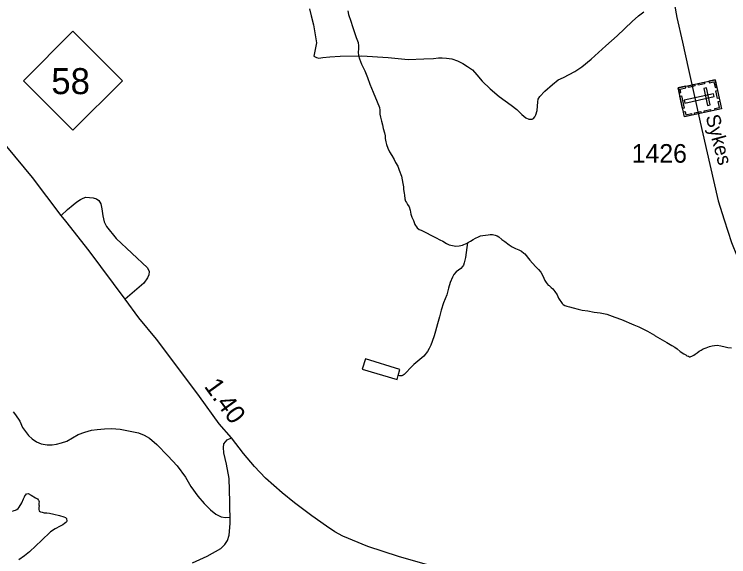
# Model space of a CAD drawing. Extents: x 2220236 to 2384410, y 720751 to 894131.
# Drawn here: x 2288279 to 2293089, y 822579 to 826228 of the extents above; entities that cross this region are included whole.
import ezdxf

# ---------------------------------------------------------------- set-up
doc = ezdxf.new("R2010")
doc.units = 0
doc.layers.add('Default', color=7, linetype='Continuous')

msp = doc.modelspace()

# ---------------------------------------------------------------- linework, layer by layer
at = {"layer": 'Default'}
for points in [[(2292711.5, 826353.2), (2292722.9, 826294.1), (2292739.6, 826207.4), (2292776.5, 826040.4), (2292818.6, 825857.7), (2292859, 825675), (2292895.9, 825502.8), (2292960.9, 825218.1), (2293018.8, 824972.2), (2293058.3, 824845.5), (2293107.7, 824691.9), (2293146.5, 824598.4), (2293193.4, 824494.9), (2293220.7, 824441.5), (2293271.7, 824302.7), (2293303.3, 824172.7), (2293320.8, 824025.1), (2293325.2, 823814.3), (2293321.7, 823594.6), (2293323.5, 823339.9), (2293326.1, 823014.8), (2293327.9, 822612.4)], [(2290266.7, 826266), (2290277.2, 826218.7), (2290294.2, 826156.4), (2290302.7, 826102.6), (2290312.2, 826036.6), (2290294.7, 825947.3), (2290314, 825936.8), (2290329.7, 825933.3), (2290356, 825936.8), (2290403.2, 825942.1), (2290473.2, 825947.3), (2290618.5, 825949.1), (2290796.9, 825936.8), (2290929.9, 825924.6), (2291034.9, 825928.1), (2291101.4, 825931.6), (2291134.7, 825935.1), (2291159.2, 825935.1), (2291188.9, 825933.3), (2291223.9, 825928.1), (2291262.4, 825914.1), (2291299.2, 825896.6), (2291330.7, 825877.3), (2291363.9, 825854.5), (2291393.6, 825821.3), (2291428.6, 825779.3), (2291482.9, 825726.7), (2291544.1, 825675.9), (2291624.6, 825616.4), (2291661.4, 825588.4), (2291696.4, 825553.4), (2291722.6, 825532.4), (2291741.9, 825523.6), (2291752.4, 825521.9), (2291764.6, 825521.9), (2291775.1, 825527.1), (2291783.9, 825539.4), (2291790.9, 825551.6), (2291799.6, 825581.4), (2291801.4, 825609.4), (2291803.1, 825639.2), (2291804.9, 825656.7), (2291817.1, 825675.9), (2291850.4, 825711), (2291902.9, 825756.5), (2291939.6, 825786.3), (2291976.3, 825803.8), (2292051.6, 825844), (2292100.6, 825875.6), (2292163.6, 825926.3), (2292261.6, 826015.6), (2292338.6, 826083.9), (2292438.3, 826180.2), (2292480.3, 826218.7), (2292517.1, 826245)], [(2290523.3, 826252.5), (2290529.3, 826226.2), (2290543.8, 826182.3), (2290556.2, 826146.9), (2290574.4, 826092.4), (2290580.9, 826072.6), (2290593, 826038.6), (2290596.1, 826016.5), (2290595.4, 825995.2), (2290593.9, 825972.9), (2290595.8, 825950.9), (2290601.8, 825928.5), (2290616.5, 825893.1), (2290638.5, 825847.4), (2290657.3, 825803.7), (2290673.4, 825757.4), (2290693.9, 825703.6), (2290722.8, 825638.4), (2290737.1, 825600.3), (2290739, 825582.3), (2290739.4, 825569.8), (2290739.4, 825556), (2290743.6, 825536.2), (2290751.6, 825508.2), (2290757.9, 825484.1), (2290763.3, 825459.4), (2290770.9, 825429.7), (2290774.8, 825410), (2290776.7, 825392.9), (2290781.2, 825370.5), (2290785.1, 825352.4), (2290793.4, 825326.9), (2290805.7, 825302.7), (2290819.9, 825277.2), (2290836.1, 825250.6), (2290846.2, 825230.7), (2290860.4, 825207.5), (2290870.7, 825179.4), (2290884.9, 825139.7), (2290891, 825113.4), (2290895.4, 825089.3), (2290899.5, 825067.3), (2290899.8, 825049.2), (2290904.2, 825025.2), (2290906.2, 825011.4), (2290908.3, 824985.8), (2290912.3, 824971.9), (2290918.7, 824961.9), (2290926.6, 824949.3), (2290937.1, 824932), (2290943.2, 824909.6), (2290949.5, 824884.2), (2290955.3, 824863.4), (2290965.7, 824840.3), (2290975.9, 824813.8), (2290990.2, 824792.2), (2291004.1, 824780.4), (2291018.1, 824776.2), (2291032.1, 824770), (2291054.5, 824759), (2291082.4, 824742.7), (2291118.7, 824723.3), (2291142.7, 824711.3), (2291162.9, 824701.7), (2291188.8, 824685.7), (2291207.3, 824677.8), (2291229.2, 824672.4), (2291241.3, 824670.5), (2291249.1, 824668.7), (2291274.7, 824670.8), (2291297.4, 824675.9), (2291305.1, 824679.1), (2291326.9, 824689.4), (2291330.9, 824691)], [(2291187, 822487.3), (2290866.4, 822579.8), (2290659.9, 822647.9), (2290489.9, 822717.5), (2290437.2, 822745.6), (2290381.1, 822784.3), (2290282.7, 822854.6), (2290166, 822940.6), (2290081.7, 823009.2), (2289970.2, 823107.6), (2289896.4, 823184.9), (2289822.7, 823272.7), (2289741, 823378.2), (2289658.7, 823472.1), (2289524.9, 823656.8), (2289393.2, 823833.5), (2289235.4, 824042), (2289118.1, 824186.8), (2289025.1, 824311.9), (2288781.9, 824637.1), (2288626.4, 824837.1), (2288594.6, 824874.1), (2288400.5, 825129.9), (2288108, 825481.8)], [(2288594.6, 824874.1), (2288637.9, 824915.3), (2288674.9, 824946.2), (2288698.6, 824965.8), (2288723.3, 824982.3), (2288741.8, 824991.5), (2288760.4, 824998.8), (2288808.7, 824993.4), (2288832.7, 824985.6), (2288848.9, 824975.9), (2288861.1, 824953.8), (2288867.4, 824920), (2288873.8, 824872.1), (2288884.1, 824832.3), (2288900.5, 824800.3), (2288965.2, 824719), (2289175, 824523), (2289187.3, 824497.3), (2289185.4, 824475.3), (2289175.6, 824455.1), (2289149.9, 824418.8), (2289025.1, 824311.9)], [(2291330.9, 824691), (2291351.1, 824702.7), (2291367.4, 824713.2), (2291384.7, 824721.7), (2291404.5, 824732.1), (2291416.8, 824736.8), (2291432.3, 824740.4), (2291468.4, 824744.6), (2291482.2, 824745.9), (2291498.3, 824745.6), (2291516.3, 824742.9), (2291529, 824737.7), (2291540.3, 824730.9), (2291560.6, 824713.1), (2291580.7, 824699.6), (2291611, 824677.6), (2291631.1, 824664.1), (2291652.8, 824651.5), (2291675.2, 824642.9), (2291693.1, 824634.3), (2291709.6, 824620.8), (2291715.4, 824616.4), (2291749.6, 824574.7), (2291788.1, 824531.3), (2291808.3, 824511.2), (2291824.3, 824492.2), (2291834.8, 824473.9), (2291844.8, 824452.4), (2291851.1, 824438.2), (2291858.7, 824424.2), (2291865.3, 824414.3), (2291873, 824405.9), (2291879.2, 824402.5), (2291885.3, 824398.1), (2291893.4, 824390.7), (2291903.7, 824380.7), (2291917.7, 824362.3), (2291933.7, 824340.7), (2291943.7, 824319.2), (2291968.2, 824283.2), (2291974.6, 824276.5), (2291984.7, 824269.8), (2291998.4, 824265.5), (2292016.3, 824259.3), (2292040.4, 824253.8), (2292074.7, 824244.3), (2292102.7, 824237.8), (2292139.7, 824232.1), (2292182.8, 824224.7), (2292222.7, 824218.9), (2292268.8, 824209.8), (2292322.8, 824189.9), (2292367.1, 824174.3), (2292449.7, 824139.8), (2292483.5, 824125.9), (2292541.6, 824095.9), (2292589.9, 824068.6), (2292594.1, 824064.6), (2292672.2, 824021), (2292706.2, 824000), (2292726.6, 823988.1), (2292740.9, 823977.9), (2292762.8, 823960.1), (2292786.4, 823944.2), (2292799, 823936.4), (2292807.1, 823931.3), (2292817.2, 823927.8), (2292825, 823924.4), (2292829, 823924.3), (2292833.2, 823925.2), (2292841.2, 823928.9), (2292853.1, 823935.3), (2292863.1, 823941), (2292877.1, 823951.2), (2292890.7, 823961.7), (2292903.7, 823969.6), (2292917.6, 823976.6), (2292936.4, 823983.7), (2292958.6, 823992.1), (2292978.4, 823998.3), (2292992.6, 824000.6), (2293010.3, 824002.5), (2293036.5, 823998.7), (2293064.5, 823990.9), (2293082.5, 823987.2), (2293108.3, 823985.1)], [(2291330.9, 824691), (2291325, 824659), (2291316, 824591.3), (2291308.1, 824557), (2291302.2, 824540.7), (2291296.4, 824531), (2291284.3, 824517.1), (2291252.7, 824494.8), (2291236.9, 824476.5), (2291229, 824458.6), (2291213.5, 824424.5), (2291201.9, 824386), (2291190.1, 824339.7), (2291168.7, 824286), (2291153.2, 824237.8), (2291141.5, 824193.8), (2291128, 824144.8), (2291114.2, 824095.3), (2291105.1, 824065.9), (2291091.5, 824027.5), (2291083.1, 824003.1), (2291072.5, 823979.7), (2291059.6, 823958.7), (2291036, 823928.6), (2291008.3, 823906.3), (2290969.5, 823872), (2290944.1, 823848.5), (2290919, 823821.2), (2290907.2, 823809.3), (2290903.2, 823805.1), (2290897.5, 823800.3), (2290892.2, 823798.1), (2290887.6, 823795.6), (2290883.3, 823795.7), (2290879.1, 823795.1), (2290873.2, 823795.9), (2290863.4, 823798.7)], [(2290863.4, 823798.7), (2290874, 823837.9), (2290642.4, 823910.6), (2290620.9, 823840.5), (2290855.6, 823771), (2290863.4, 823798.7)], [(2288271.7, 823553.2), (2288287.5, 823533.8), (2288315.6, 823491.7), (2288334.9, 823447.7), (2288354.2, 823421.4), (2288375.3, 823395), (2288399.8, 823372.2), (2288427.9, 823351.1), (2288459.5, 823338.8), (2288499.9, 823331.8), (2288533.3, 823331.8), (2288563.1, 823335.3), (2288596.5, 823345.8), (2288631.6, 823356.4), (2288670.3, 823379.2), (2288708.9, 823400.3), (2288752.8, 823416.1), (2288798.4, 823430.2), (2288837.1, 823435.4), (2288886.2, 823438.9), (2288933.6, 823440.7), (2288991.6, 823437.2), (2289047.8, 823426.6), (2289114.5, 823412.6), (2289153.1, 823396.8), (2289188.3, 823375.7), (2289237.4, 823333.5), (2289312.9, 823258), (2289374.4, 823189.4), (2289430.6, 823113.9), (2289467.4, 823050.6), (2289514.9, 822985.6), (2289557.5, 822937.1), (2289599.7, 822893.2), (2289634.8, 822865.1), (2289671.7, 822847.5), (2289699.8, 822842.3), (2289731.4, 822844)], [(2289479.5, 822538.8), (2289576.3, 822583.3), (2289669, 822634.9), (2289697.1, 822661.3), (2289714.7, 822687.6), (2289725.2, 822722.8), (2289732.2, 822801.8), (2289728.7, 822947.7), (2289725.2, 823105.8), (2289707.7, 823200.7), (2289688.3, 823278), (2289686.6, 823313.1), (2289690.1, 823337.7), (2289711.2, 823365.9), (2289741, 823378.2)], [(2288265.9, 822885), (2288278.8, 822889.6), (2288285.7, 822892.8), (2288294.7, 822897.5), (2288304.6, 822903.9), (2288312.3, 822911.9), (2288328.4, 822941.7), (2288339.8, 822969.4), (2288346.9, 822982.4), (2288352.1, 822992.1), (2288355.7, 822996.3), (2288361.8, 823001.7), (2288371.7, 823004.1), (2288391.7, 822992.3), (2288421.9, 822974.2), (2288433.9, 822968.4), (2288440, 822962.4), (2288441.9, 822958.4), (2288444.1, 822955.1), (2288446.3, 822948.5), (2288444.1, 822938.7), (2288444, 822933.8), (2288444.5, 822928.8), (2288445.4, 822920.6), (2288444.5, 822910.8), (2288443.3, 822901.6), (2288443.9, 822896.7), (2288445, 822888.5), (2288446.9, 822884.5), (2288449.5, 822882.8), (2288454.7, 822881.1), (2288465.5, 822877.6), (2288478.8, 822874.7), (2288496.9, 822873.6), (2288514.9, 822871.6), (2288544.9, 822866.1), (2288583.4, 822856.1), (2288612.8, 822848.3), (2288623.1, 822842.2), (2288629.3, 822836.5), (2288631.1, 822832.2), (2288633.2, 822822.3), (2288633.2, 822820.6), (2288629.4, 822813.5), (2288625.4, 822808.7), (2288616.4, 822801.3), (2288605.4, 822794.3), (2288586.9, 822784.9), (2288554.4, 822767.5), (2288522.1, 822745.2), (2288462.5, 822689), (2288422.8, 822652.8), (2288381.2, 822612), (2288347.6, 822585.5), (2288309.6, 822557.7)]]:
    msp.add_lwpolyline(points, dxfattribs=at)
for points in [[(2288340.6, 825780.8), (2288673.6, 826113.8), (2289006.6, 825780.8), (2288673.6, 825447.8)], [(2292996.5, 825787.7), (2293039.4, 825593.3), (2292790.7, 825538.4), (2292747.8, 825732.8)], [(2292816.1, 825747.9), (2292858.4, 825757.3), (2292860.9, 825746.2), (2292818.6, 825736.8)], [(2292881.8, 825762.4), (2292924, 825771.7), (2292926.5, 825760.6), (2292884.2, 825751.3)], [(2292954.2, 825778.4), (2292956.6, 825767.3), (2292988.1, 825774.2), (2292996.8, 825734.6), (2293007.7, 825737), (2292996.5, 825787.7)], [(2292755, 825700.5), (2292766.2, 825703), (2292761.5, 825724.5), (2292800.9, 825733.2), (2292798.5, 825744.1), (2292747.9, 825732.9)], [(2292938.8, 825733.2), (2292920.6, 825729.2), (2292945.9, 825614.2), (2292964.2, 825618.2)], [(2293012.4, 825715.4), (2293023.6, 825664.8), (2293012.5, 825662.3), (2293001.3, 825712.9)], [(2292771.4, 825679.2), (2292789.7, 825596.3), (2292778.6, 825593.9), (2292760.3, 825676.7)], [(2292991.3, 825674.9), (2292987.3, 825693.2), (2292789.3, 825649.5), (2292793.3, 825631.2)], [(2292997, 825583.9), (2292994.6, 825595), (2293026, 825601.9), (2293017.3, 825641.5), (2293028.2, 825643.9), (2293039.3, 825593.2)], [(2292783.6, 825570.8), (2292794.8, 825573.3), (2292799.5, 825551.8), (2292839, 825560.5), (2292841.4, 825549.6), (2292790.7, 825538.4)], [(2292858.8, 825565.1), (2292901.1, 825574.4), (2292903.6, 825563.3), (2292861.3, 825554)], [(2292923.2, 825579.3), (2292965.5, 825588.6), (2292968, 825577.5), (2292925.7, 825568.2)]]:
    msp.add_lwpolyline(points, close=True, dxfattribs=at)

# ---------------------------------------------------------------- texts
for s, height, p in [('58', 175, (2288527.7, 825691)), ('1426', 125, (2292435.5, 825229.9))]:
    msp.add_text(s, height=height, dxfattribs=at).set_placement(p)
for s, height, rotation, p in [('Sykes', 95, 284.9294, (2292932.5, 825540.4)), ('1.40', 125, 305.9204, (2289552.9, 823724.7))]:
    msp.add_text(s, height=height, rotation=rotation, dxfattribs=at).set_placement(p)

doc.saveas('drawing.dxf')
